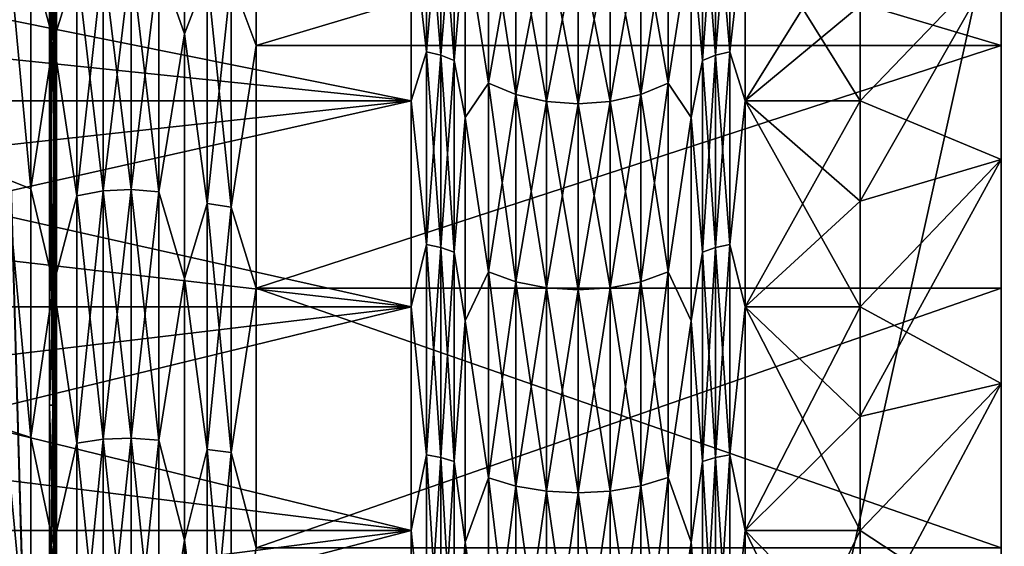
# Model space of a CAD drawing. Header units: metres. Extents: x -205 to 205, y -104 to 104.
# Tile 1006 of 1056: x -40.26 to -33.28, y 7.06 to 10.79. Entities that reach past the tile are written whole.
import ezdxf

# ---------------------------------------------------------------- set-up
doc = ezdxf.new("R2010")
doc.units = ezdxf.units.M
doc.layers.add('solid_01_2-CONSUMER_EHM_BOX_SW0001', color=7, linetype='CONTINUOUS')

msp = doc.modelspace()

# ---------------------------------------------------------------- linework, layer by layer
at = {"layer": 'solid_01_2-CONSUMER_EHM_BOX_SW0001'}
for points in [[(-200.010849, -74.958488), (-200.010773, 75.041512), (-0.010778, 75.04142)], [(-0.010849, -74.95858), (-200.010849, -74.958488), (-0.010778, 75.04142)], [(-42.500065, -37.458561, 108.5), (42.499969, 37.541401, 108.5), (-42.500031, 37.541439, 108.5)], [(-42.500065, -37.458561, 108.5), (42.499935, -37.458599, 108.5), (42.499969, 37.541401, 108.5)], [(-40.598011, 19.039743, 63.099998), (-39.498363, -18.956865, 63.099998), (-40.59803, -18.956865, 63.099998)], [(-40.598011, 19.039743, 63.099998), (39.498245, -18.956903, 63.099998), (-39.498363, -18.956865, 63.099998)], [(-40.598011, 19.039743, 63.099998), (40.597916, -18.956903, 63.099998), (39.498245, -18.956903, 63.099998)], [(-40.598011, 19.039743, 63.099998), (-39.498344, 19.039742, 63.099998), (40.597916, -18.956903, 63.099998)], [(40.597916, -18.956903, 63.099998), (-39.498344, 19.039742, 63.099998), (39.498264, 19.039705, 63.099998)], [(-40.000042, 18.541439, 6), (-40.051361, 11.525582, 10.900205), (-40.038311, 9.861915, 9.654189)], [(-40.000042, 18.541439, 6), (-40.038311, 9.861915, 9.654189), (-40.027378, 8.063331, 8.610086)], [(-40.000042, 18.541439, 6), (-40.027378, 8.063331, 8.610086), (-40.018719, 6.15549, 7.783002)], [(-40.000042, 18.541439, 6), (-40.018719, 6.15549, 7.783002), (-40.012447, 4.164842, 7.184182)], [(-40.000042, 18.541439, 6), (-40.012447, 4.164842, 7.184182), (-40.008652, 2.116983, 6.821424)], [(-40.000042, 18.541439, 6), (-40.008652, 2.116983, 6.821424), (-40.007378, 0.04149, 6.7)], [(-40.000042, 18.541439, 6), (-40.007378, 0.04149, 6.7), (-40.000057, -18.458561, 6)], [(-31.800039, 18.541435, 6), (-40.000042, 18.541439, 6), (-40.000057, -18.458561, 6)], [(-31.800039, 18.541435, 6), (-40.000057, -18.458561, 6), (-31.800058, -18.458565, 6)], [(-40.022545, 10.644336, 38.742435), (-40.022545, 12.226239, 37.41507), (-40.18243, 11.238508, 38.540684)], [(-40.022545, 12.226239, 11.584929), (-40.022545, 10.644336, 10.257564), (-40.051361, 11.525582, 10.900205)], [(-39.857666, 11.180468, 38.467899), (-40.022545, 12.226239, 37.41507), (-40.022545, 10.644336, 38.742435)], [(-39.857666, 11.180468, 10.5321), (-40.022545, 10.644336, 10.257564), (-40.022545, 12.226239, 11.584929)], [(-39.093311, 12.283226, 11.524463), (-39.093311, 10.694083, 10.191013), (-39.275627, 11.213053, 10.491239)], [(-39.093311, 10.694083, 38.808987), (-39.093311, 12.283226, 37.475536), (-39.275627, 11.213053, 38.508762)], [(-38.933014, 11.116206, 10.612679), (-39.093311, 10.694083, 10.191013), (-39.093311, 12.283226, 11.524463)], [(-38.933014, 11.116206, 38.387321), (-39.093311, 12.283226, 37.475536), (-39.093311, 10.694083, 38.808987)], [(-38.584892, 10.611145, 38.697582), (-38.584892, 12.187915, 37.374512), (-38.761566, 11.087015, 38.350716)], [(-38.761566, 11.087015, 10.649284), (-38.584892, 12.187915, 11.625486), (-38.584892, 10.611145, 10.30242)], [(-33.300045, 12.187889, 37.374535), (-38.584892, 12.187915, 37.374512), (-38.584892, 10.611145, 38.697582)], [(-33.300045, 10.61098, 10.302301), (-38.584892, 10.611145, 10.30242), (-38.584892, 12.187915, 11.625486)], [(-33.300045, 12.18791, 11.625484), (-33.300045, 10.61098, 10.302301), (-38.584892, 12.187915, 11.625486)], [(-33.300045, 10.610965, 38.697708), (-33.300045, 12.187889, 37.374535), (-38.584892, 10.611145, 38.697582)], [(-33.300045, 8.216474, 10.34051), (-33.300045, 10.61098, 10.302301), (-33.300045, 12.18791, 11.625484)], [(-33.300045, 9.805019, 11.38532), (-33.300045, 8.216474, 10.34051), (-33.300045, 12.18791, 11.625484)], [(-33.300045, 11.261526, 12.607483), (-33.300045, 9.805019, 11.38532), (-33.300045, 12.18791, 11.625484)], [(-33.300045, 9.805019, 37.614681), (-33.300045, 12.187889, 37.374535), (-33.300045, 10.610965, 38.697708)], [(-33.300045, 9.805019, 37.614681), (-33.300045, 11.261526, 36.392517), (-33.300045, 12.187889, 37.374535)], [(-37.376686, 10.567203, 13.343341), (-37.376686, 11.79124, 14.640744), (-37.484314, 11.531077, 14.321067)], [(-37.484314, 11.531077, 34.678932), (-37.376686, 11.79124, 34.359257), (-37.376686, 10.567203, 35.656658)], [(-37.273808, 11.764619, 14.663082), (-37.376686, 11.79124, 14.640744), (-37.376686, 10.567203, 13.343341)], [(-37.273808, 10.543354, 35.631382), (-37.376686, 10.567203, 35.656658), (-37.376686, 11.79124, 34.359257)], [(-37.273808, 11.764619, 34.336918), (-37.273808, 10.543354, 35.631382), (-37.376686, 11.79124, 34.359257)], [(-37.273808, 10.543354, 13.368618), (-37.273808, 11.764619, 14.663082), (-37.376686, 10.567203, 13.343341)], [(-37.180859, 11.721611, 14.69917), (-37.273808, 11.764619, 14.663082), (-37.273808, 10.543354, 13.368618)], [(-37.180859, 10.504827, 35.590546), (-37.273808, 10.543354, 35.631382), (-37.273808, 11.764619, 34.336918)], [(-37.180859, 11.721611, 34.300831), (-37.180859, 10.504827, 35.590546), (-37.273808, 11.764619, 34.336918)], [(-35.326477, 11.764547, 14.663141), (-35.419399, 11.721509, 14.699255), (-35.419403, 10.504735, 13.409551)], [(-35.326477, 10.54329, 13.368685), (-35.326477, 11.764547, 14.663141), (-35.419403, 10.504735, 13.409551)], [(-35.326477, 11.764547, 34.336857), (-35.326477, 10.54329, 35.631317), (-35.419399, 11.721509, 34.300743)], [(-35.223614, 11.791203, 14.640775), (-35.326477, 11.764547, 14.663141), (-35.326477, 10.54329, 13.368685)], [(-35.223614, 10.567169, 13.343374), (-35.223614, 11.791203, 14.640775), (-35.326477, 10.54329, 13.368685)], [(-35.223614, 11.791203, 34.359226), (-35.223614, 10.567169, 35.656624), (-35.326477, 11.764547, 34.336857)], [(-35.223614, 10.567169, 35.656624), (-35.326477, 10.54329, 35.631317), (-35.326477, 11.764547, 34.336857)], [(-35.223614, 11.791203, 34.359226), (-35.115772, 11.531075, 34.678932), (-35.223614, 10.567169, 35.656624)], [(-35.223614, 10.567169, 13.343374), (-35.115772, 11.531075, 14.321067), (-35.223614, 11.791203, 14.640775)], [(-37.180859, 10.504827, 13.409455), (-37.180859, 11.721611, 14.69917), (-37.273808, 10.543354, 13.368618)], [(-37.180859, 11.721611, 34.300831), (-37.102291, 11.398276, 34.561283), (-37.180859, 10.504827, 35.590546)], [(-37.180859, 10.504827, 13.409455), (-37.102291, 11.398276, 14.438718), (-37.180859, 11.721611, 14.69917)], [(-35.419403, 10.504735, 13.409551), (-35.419399, 11.721509, 14.699255), (-35.497795, 11.398275, 14.438718)], [(-35.497795, 11.398275, 34.561283), (-35.419399, 11.721509, 34.300743), (-35.419403, 10.504735, 35.59045)], [(-35.326477, 10.54329, 35.631317), (-35.419403, 10.504735, 35.59045), (-35.419399, 11.721509, 34.300743)], [(-44.000046, 10.220381, 13.010366), (-37.484318, 10.220369, 13.01036), (-37.484314, 11.531077, 14.321067)], [(-44.000046, 10.220381, 13.010366), (-37.484314, 11.531077, 14.321067), (-44.000042, 10.895536, 13.645919)], [(-44.000042, 11.531087, 34.678925), (-37.484314, 11.531077, 34.678932), (-37.484318, 10.220369, 35.989639)], [(-44.000042, 10.895536, 35.35408), (-44.000042, 11.531087, 34.678925), (-37.484318, 10.220369, 35.989639)], [(-40.051361, 9.861365, 9.653821), (-40.038311, 9.861915, 9.654189), (-40.051361, 11.525582, 10.900205)], [(-40.022545, 10.644336, 10.257564), (-40.051361, 9.861365, 9.653821), (-40.051361, 11.525582, 10.900205)], [(-37.376686, 10.567203, 13.343341), (-37.484314, 11.531077, 14.321067), (-37.484318, 10.220369, 13.01036)], [(-37.484318, 10.220369, 35.989639), (-37.484314, 11.531077, 34.678932), (-37.376686, 10.567203, 35.656658)], [(-37.102291, 11.398276, 34.561283), (-36.937302, 11.543972, 34.151772), (-36.937302, 10.345694, 35.421875)], [(-36.937302, 10.345694, 13.578126), (-36.937302, 11.543972, 14.848227), (-37.102291, 11.398276, 14.438718)], [(-36.742111, 10.264786, 35.336117), (-36.937302, 10.345694, 35.421875), (-36.937302, 11.543972, 34.151772)], [(-36.742107, 11.453655, 34.075989), (-36.742111, 10.264786, 35.336117), (-36.937302, 11.543972, 34.151772)], [(-36.742107, 11.453655, 14.924011), (-36.937302, 11.543972, 14.848227), (-36.937302, 10.345694, 13.578126)], [(-35.661697, 11.544609, 34.152309), (-35.661697, 10.346264, 35.422478), (-35.856735, 11.454097, 34.076359)], [(-35.661697, 11.544609, 14.847692), (-35.856735, 11.454097, 14.92364), (-35.856735, 10.265182, 13.663464)], [(-35.661697, 10.346264, 13.57752), (-35.661697, 11.544609, 14.847692), (-35.856735, 10.265182, 13.663464)], [(-35.661697, 10.346264, 13.57752), (-35.497795, 11.398275, 14.438718), (-35.661697, 11.544609, 14.847692)], [(-35.661697, 11.544609, 34.152309), (-35.497795, 11.398275, 34.561283), (-35.661697, 10.346264, 35.422478)], [(-35.223614, 10.567169, 35.656624), (-35.115772, 11.531075, 34.678932), (-35.115772, 10.220368, 35.989639)], [(-35.223614, 10.567169, 13.343374), (-35.115772, 10.220368, 13.01036), (-35.115772, 11.531075, 14.321067)], [(-34.300045, 11.531083, 14.321075), (-35.115772, 11.531075, 14.321067), (-35.115772, 10.220368, 13.01036)], [(-34.300045, 10.895532, 13.645919), (-34.300045, 11.531083, 14.321075), (-35.115772, 10.220368, 13.01036)], [(-35.115772, 11.531075, 34.678932), (-34.300045, 10.895532, 35.35408), (-34.300045, 10.220376, 35.989632)], [(-35.115772, 10.220368, 35.989639), (-35.115772, 11.531075, 34.678932), (-34.300045, 10.220376, 35.989632)], [(-37.180859, 10.504827, 35.590546), (-37.102291, 11.398276, 34.561283), (-37.102291, 10.102719, 35.856838)], [(-37.180859, 10.504827, 13.409455), (-37.102291, 10.102719, 13.14316), (-37.102291, 11.398276, 14.438718)], [(-37.102291, 10.102719, 35.856838), (-37.102291, 11.398276, 34.561283), (-36.937302, 10.345694, 35.421875)], [(-36.937302, 10.345694, 13.578126), (-37.102291, 11.398276, 14.438718), (-37.102291, 10.102719, 13.14316)], [(-36.742111, 10.264786, 13.663883), (-36.742107, 11.453655, 14.924011), (-36.937302, 10.345694, 13.578126)], [(-36.526066, 10.214705, 35.283035), (-36.742111, 10.264786, 35.336117), (-36.742107, 11.453655, 34.075989)], [(-36.526066, 11.397751, 14.970922), (-36.742107, 11.453655, 14.924011), (-36.742111, 10.264786, 13.663883)], [(-36.526066, 10.214705, 13.716966), (-36.526066, 11.397751, 14.970922), (-36.742111, 10.264786, 13.663883)], [(-36.526066, 11.397751, 34.029079), (-36.526066, 10.214705, 35.283035), (-36.742107, 11.453655, 34.075989)], [(-36.299358, 10.197813, 35.265129), (-36.526066, 10.214705, 35.283035), (-36.526066, 11.397751, 34.029079)], [(-36.299358, 11.378895, 34.013256), (-36.299358, 10.197813, 35.265129), (-36.526066, 11.397751, 34.029079)], [(-36.299358, 11.378895, 14.986743), (-36.526066, 11.397751, 14.970922), (-36.526066, 10.214705, 13.716966)], [(-36.072685, 11.397977, 34.02927), (-36.072685, 10.214908, 35.283249), (-36.299358, 11.378895, 34.013256)], [(-36.072685, 11.397977, 14.970731), (-36.299358, 11.378895, 14.986743), (-36.299358, 10.197813, 13.73487)], [(-36.072685, 10.214908, 13.716751), (-36.072685, 11.397977, 14.970731), (-36.299358, 10.197813, 13.73487)], [(-35.856735, 11.454097, 34.076359), (-35.856735, 10.265182, 35.336536), (-36.072685, 11.397977, 34.02927)], [(-35.856735, 11.454097, 14.92364), (-36.072685, 11.397977, 14.970731), (-36.072685, 10.214908, 13.716751)], [(-35.856735, 10.265182, 13.663464), (-35.856735, 11.454097, 14.92364), (-36.072685, 10.214908, 13.716751)], [(-35.856735, 10.265182, 35.336536), (-36.072685, 10.214908, 35.283249), (-36.072685, 11.397977, 34.02927)], [(-35.661697, 10.346264, 35.422478), (-35.856735, 10.265182, 35.336536), (-35.856735, 11.454097, 34.076359)], [(-35.661697, 10.346264, 13.57752), (-35.497795, 10.102718, 13.14316), (-35.497795, 11.398275, 14.438718)], [(-35.661697, 10.346264, 35.422478), (-35.497795, 11.398275, 34.561283), (-35.497795, 10.102718, 35.856838)], [(-35.419403, 10.504735, 13.409551), (-35.497795, 11.398275, 14.438718), (-35.497795, 10.102718, 13.14316)], [(-35.497795, 10.102718, 35.856838), (-35.497795, 11.398275, 34.561283), (-35.419403, 10.504735, 35.59045)], [(-36.299358, 10.197813, 13.73487), (-36.299358, 11.378895, 14.986743), (-36.526066, 10.214705, 13.716966)], [(-36.072685, 10.214908, 35.283249), (-36.299358, 10.197813, 35.265129), (-36.299358, 11.378895, 34.013256)], [(-40.341984, 11.314738, 38.651791), (-40.35434, 9.665046, 39.831482), (-40.18243, 9.596046, 39.70607)], [(-40.341984, 11.314738, 38.651791), (-40.18243, 9.596046, 39.70607), (-40.18243, 11.238508, 38.540684)], [(-34.300045, 9.508078, 12.416739), (-33.300045, 9.805019, 11.38532), (-33.300045, 11.261526, 12.607483)], [(-34.300045, 10.220376, 13.010366), (-33.300045, 11.261526, 12.607483), (-34.300045, 10.895532, 13.645919)], [(-34.300045, 9.508078, 12.416739), (-33.300045, 11.261526, 12.607483), (-34.300045, 10.220376, 13.010366)], [(-34.300045, 10.220376, 35.989632), (-33.300045, 11.261526, 36.392517), (-33.300045, 9.805019, 37.614681)], [(-34.300045, 10.220376, 35.989632), (-34.300045, 10.895532, 35.35408), (-33.300045, 11.261526, 36.392517)], [(-40.022545, 10.644336, 38.742435), (-40.18243, 11.238508, 38.540684), (-40.18243, 9.596046, 39.70607)], [(-39.857666, 9.546518, 39.627251), (-39.857666, 11.180468, 38.467899), (-40.022545, 10.644336, 38.742435)], [(-39.857666, 11.180468, 10.5321), (-39.857666, 9.546518, 9.372751), (-40.022545, 10.644336, 10.257564)], [(-39.670082, 11.221683, 10.480416), (-39.670082, 9.581689, 9.316778), (-39.857666, 11.180468, 10.5321)], [(-39.670082, 11.221683, 38.519585), (-39.857666, 11.180468, 38.467899), (-39.857666, 9.546518, 39.627251)], [(-39.670082, 9.581689, 39.68322), (-39.670082, 11.221683, 38.519585), (-39.857666, 9.546518, 39.627251)], [(-39.670082, 9.581689, 9.316778), (-39.857666, 9.546518, 9.372751), (-39.857666, 11.180468, 10.5321)], [(-39.471989, 11.232773, 10.46651), (-39.471989, 9.591152, 9.301718), (-39.670082, 11.221683, 10.480416)], [(-39.471989, 11.232773, 38.533489), (-39.670082, 11.221683, 38.519585), (-39.670082, 9.581689, 39.68322)], [(-39.471989, 9.591152, 39.698284), (-39.471989, 11.232773, 38.533489), (-39.670082, 9.581689, 39.68322)], [(-39.471989, 9.591152, 9.301718), (-39.670082, 9.581689, 9.316778), (-39.670082, 11.221683, 10.480416)], [(-39.275627, 9.574324, 9.328499), (-39.471989, 9.591152, 9.301718), (-39.471989, 11.232773, 10.46651)], [(-39.275627, 11.213053, 10.491239), (-39.275627, 9.574324, 9.328499), (-39.471989, 11.232773, 10.46651)], [(-39.275627, 11.213053, 38.508762), (-39.471989, 11.232773, 38.533489), (-39.471989, 9.591152, 39.698284)], [(-39.275627, 9.574324, 39.671501), (-39.275627, 11.213053, 38.508762), (-39.471989, 9.591152, 39.698284)], [(-39.093311, 10.694083, 10.191013), (-39.275627, 9.574324, 9.328499), (-39.275627, 11.213053, 10.491239)], [(-39.093311, 10.694083, 38.808987), (-39.275627, 11.213053, 38.508762), (-39.275627, 9.574324, 39.671501)], [(-38.933014, 9.491684, 9.460019), (-39.093311, 10.694083, 10.191013), (-38.933014, 11.116206, 10.612679)], [(-38.933014, 11.116206, 38.387321), (-39.093311, 10.694083, 38.808987), (-38.933014, 9.491684, 39.539982)], [(-38.933014, 11.116206, 38.387321), (-38.933014, 9.491684, 39.539982), (-38.761566, 11.087015, 38.350716)], [(-38.933014, 11.116206, 10.612679), (-38.761566, 11.087015, 10.649284), (-38.761566, 9.466774, 9.499662)], [(-38.933014, 9.491684, 9.460019), (-38.933014, 11.116206, 10.612679), (-38.761566, 9.466774, 9.499662)], [(-38.933014, 9.491684, 39.539982), (-38.761566, 9.466774, 39.500336), (-38.761566, 11.087015, 38.350716)], [(-38.584892, 10.611145, 38.697582), (-38.761566, 11.087015, 38.350716), (-38.761566, 9.466774, 39.500336)], [(-38.761566, 9.466774, 9.499662), (-38.761566, 11.087015, 10.649284), (-38.584892, 10.611145, 10.30242)], [(-44.000046, 10.220381, 35.989632), (-44.000042, 10.895536, 35.35408), (-37.484318, 10.220369, 35.989639)], [(-34.300045, 10.220376, 13.010366), (-34.300045, 10.895532, 13.645919), (-35.115772, 10.220368, 13.01036)], [(-39.093311, 10.694083, 10.191013), (-39.093311, 8.960882, 9.051069), (-39.275627, 9.574324, 9.328499)], [(-39.093311, 8.960882, 39.948933), (-39.093311, 10.694083, 38.808987), (-39.275627, 9.574324, 39.671501)], [(-38.933014, 9.491684, 9.460019), (-39.093311, 8.960882, 9.051069), (-39.093311, 10.694083, 10.191013)], [(-38.933014, 9.491684, 39.539982), (-39.093311, 10.694083, 38.808987), (-39.093311, 8.960882, 39.948933)], [(-40.022545, 8.919217, 39.877045), (-40.022545, 10.644336, 38.742435), (-40.18243, 9.596046, 39.70607)], [(-40.022545, 10.644336, 10.257564), (-40.022545, 8.919217, 9.122956), (-40.051361, 9.861365, 9.653821)], [(-39.857666, 9.546518, 39.627251), (-40.022545, 10.644336, 38.742435), (-40.022545, 8.919217, 39.877045)], [(-39.857666, 9.546518, 9.372751), (-40.022545, 8.919217, 9.122956), (-40.022545, 10.644336, 10.257564)], [(-38.584896, 8.891438, 39.828651), (-38.584892, 10.611145, 38.697582), (-38.761566, 9.466774, 39.500336)], [(-38.761566, 9.466774, 9.499662), (-38.584892, 10.611145, 10.30242), (-38.584896, 8.891438, 9.17135)], [(-33.300045, 10.610965, 38.697708), (-38.584892, 10.611145, 38.697582), (-38.584896, 8.891438, 39.828651)], [(-33.300045, 10.61098, 10.302301), (-38.584896, 8.891438, 9.17135), (-38.584892, 10.611145, 10.30242)], [(-33.300045, 10.61098, 10.302301), (-33.300045, 8.891317, 9.171283), (-38.584896, 8.891438, 9.17135)], [(-33.300045, 8.891307, 39.828724), (-33.300045, 10.610965, 38.697708), (-38.584896, 8.891438, 39.828651)], [(-37.376686, 9.200822, 12.196811), (-37.376686, 10.567203, 13.343341), (-37.484318, 10.220369, 13.01036)], [(-37.484318, 10.220369, 35.989639), (-37.376686, 10.567203, 35.656658), (-37.376686, 9.200822, 36.803188)], [(-37.273808, 10.543354, 13.368618), (-37.376686, 10.567203, 13.343341), (-37.376686, 9.200822, 12.196811)], [(-37.273808, 9.18007, 36.775314), (-37.376686, 9.200822, 36.803188), (-37.376686, 10.567203, 35.656658)], [(-37.273808, 10.543354, 35.631382), (-37.273808, 9.18007, 36.775314), (-37.376686, 10.567203, 35.656658)], [(-35.223614, 10.567169, 13.343374), (-35.326477, 10.54329, 13.368685), (-35.326477, 9.180014, 12.224759)], [(-35.223614, 9.200793, 12.196849), (-35.223614, 10.567169, 13.343374), (-35.326477, 9.180014, 12.224759)], [(-35.223614, 10.567169, 35.656624), (-35.223614, 9.200793, 36.80315), (-35.326477, 10.54329, 35.631317)], [(-35.223614, 10.567169, 35.656624), (-35.115772, 10.220368, 35.989639), (-35.223614, 9.200793, 36.80315)], [(-35.223614, 9.200793, 12.196849), (-35.115772, 10.220368, 13.01036), (-35.223614, 10.567169, 13.343374)], [(-33.300045, 6.517373, 9.487185), (-33.300045, 8.891317, 9.171283), (-33.300045, 10.61098, 10.302301)], [(-33.300045, 8.216474, 10.34051), (-33.300045, 6.517373, 9.487185), (-33.300045, 10.61098, 10.302301)], [(-33.300045, 6.517373, 39.512814), (-33.300045, 10.610965, 38.697708), (-33.300045, 8.891307, 39.828724)], [(-33.300045, 8.216474, 38.659489), (-33.300045, 9.805019, 37.614681), (-33.300045, 10.610965, 38.697708)], [(-33.300045, 6.517373, 39.512814), (-33.300045, 8.216474, 38.659489), (-33.300045, 10.610965, 38.697708)], [(-37.273808, 9.18007, 12.224686), (-37.273808, 10.543354, 13.368618), (-37.376686, 9.200822, 12.196811)], [(-37.180859, 10.504827, 13.409455), (-37.273808, 10.543354, 13.368618), (-37.273808, 9.18007, 12.224686)], [(-37.180859, 9.146544, 36.730282), (-37.273808, 9.18007, 36.775314), (-37.273808, 10.543354, 35.631382)], [(-37.180859, 10.504827, 35.590546), (-37.180859, 9.146544, 36.730282), (-37.273808, 10.543354, 35.631382)], [(-37.180859, 9.146544, 12.26972), (-37.180859, 10.504827, 13.409455), (-37.273808, 9.18007, 12.224686)], [(-37.180859, 10.504827, 35.590546), (-37.102291, 10.102719, 35.856838), (-37.180859, 9.146544, 36.730282)], [(-37.180859, 9.146544, 12.26972), (-37.102291, 10.102719, 13.14316), (-37.180859, 10.504827, 13.409455)], [(-35.419403, 9.146463, 12.269826), (-35.419403, 10.504735, 13.409551), (-35.497795, 10.102718, 13.14316)], [(-35.497795, 10.102718, 35.856838), (-35.419403, 10.504735, 35.59045), (-35.419403, 9.146463, 36.730175)], [(-35.326477, 10.54329, 13.368685), (-35.419403, 10.504735, 13.409551), (-35.419403, 9.146463, 12.269826)], [(-35.326477, 9.180014, 12.224759), (-35.326477, 10.54329, 13.368685), (-35.419403, 9.146463, 12.269826)], [(-35.326477, 10.54329, 35.631317), (-35.326477, 9.180014, 36.775242), (-35.419403, 10.504735, 35.59045)], [(-35.326477, 9.180014, 36.775242), (-35.419403, 9.146463, 36.730175), (-35.419403, 10.504735, 35.59045)], [(-35.223614, 9.200793, 36.80315), (-35.326477, 9.180014, 36.775242), (-35.326477, 10.54329, 35.631317)], [(-37.102291, 10.102719, 35.856838), (-36.937302, 10.345694, 35.421875), (-36.937305, 9.008068, 36.544277)], [(-36.937305, 9.008068, 12.455724), (-36.937302, 10.345694, 13.578126), (-37.102291, 10.102719, 13.14316)], [(-36.742111, 8.937662, 36.449707), (-36.937305, 9.008068, 36.544277), (-36.937302, 10.345694, 35.421875)], [(-36.742111, 10.264786, 13.663883), (-36.937302, 10.345694, 13.578126), (-36.937305, 9.008068, 12.455724)], [(-36.742111, 10.264786, 35.336117), (-36.742111, 8.937662, 36.449707), (-36.937302, 10.345694, 35.421875)], [(-35.661697, 10.346264, 13.57752), (-35.856735, 10.265182, 13.663464), (-35.856739, 8.938007, 12.549831)], [(-35.661697, 9.008564, 12.455057), (-35.661697, 10.346264, 13.57752), (-35.856739, 8.938007, 12.549831)], [(-35.661697, 10.346264, 35.422478), (-35.661697, 9.008564, 36.544945), (-35.856735, 10.265182, 35.336536)], [(-35.661697, 9.008564, 12.455057), (-35.497795, 10.102718, 13.14316), (-35.661697, 10.346264, 13.57752)], [(-35.661697, 10.346264, 35.422478), (-35.497795, 10.102718, 35.856838), (-35.661697, 9.008564, 36.544945)], [(-44.000046, 9.508082, 12.416739), (-37.484318, 10.220369, 13.01036), (-44.000046, 10.220381, 13.010366)], [(-44.000046, 10.220381, 35.989632), (-37.484318, 10.220369, 35.989639), (-37.484318, 8.76123, 37.132801)], [(-44.000046, 9.508082, 36.58326), (-44.000046, 10.220381, 35.989632), (-37.484318, 8.76123, 37.132801)], [(-44.000046, 8.761242, 11.867203), (-37.484318, 8.76123, 11.867198), (-37.484318, 10.220369, 13.01036)], [(-44.000046, 8.761242, 11.867203), (-37.484318, 10.220369, 13.01036), (-44.000046, 9.508082, 12.416739)], [(-37.376686, 9.200822, 12.196811), (-37.484318, 10.220369, 13.01036), (-37.484318, 8.76123, 11.867198)], [(-37.484318, 8.76123, 37.132801), (-37.484318, 10.220369, 35.989639), (-37.376686, 9.200822, 36.803188)], [(-36.742111, 8.937662, 12.550295), (-36.742111, 10.264786, 13.663883), (-36.937305, 9.008068, 12.455724)], [(-36.526066, 8.894083, 36.391167), (-36.742111, 8.937662, 36.449707), (-36.742111, 10.264786, 35.336117)], [(-36.526066, 10.214705, 35.283035), (-36.526066, 8.894083, 36.391167), (-36.742111, 10.264786, 35.336117)], [(-36.526066, 10.214705, 13.716966), (-36.742111, 10.264786, 13.663883), (-36.742111, 8.937662, 12.550295)], [(-36.526066, 8.894083, 12.608832), (-36.526066, 10.214705, 13.716966), (-36.742111, 8.937662, 12.550295)], [(-36.299358, 8.879384, 36.371422), (-36.526066, 8.894083, 36.391167), (-36.526066, 10.214705, 35.283035)], [(-36.299358, 10.197813, 35.265129), (-36.299358, 8.879384, 36.371422), (-36.526066, 10.214705, 35.283035)], [(-36.299358, 10.197813, 13.73487), (-36.526066, 10.214705, 13.716966), (-36.526066, 8.894083, 12.608832)], [(-36.299358, 8.879384, 12.628576), (-36.299358, 10.197813, 13.73487), (-36.526066, 8.894083, 12.608832)], [(-36.072685, 10.214908, 35.283249), (-36.072685, 8.894259, 36.391403), (-36.299358, 10.197813, 35.265129)], [(-36.072685, 10.214908, 13.716751), (-36.299358, 10.197813, 13.73487), (-36.299358, 8.879384, 12.628576)], [(-36.072685, 8.894259, 12.608596), (-36.072685, 10.214908, 13.716751), (-36.299358, 8.879384, 12.628576)], [(-36.072685, 8.894259, 36.391403), (-36.299358, 8.879384, 36.371422), (-36.299358, 10.197813, 35.265129)], [(-35.856735, 10.265182, 35.336536), (-35.856739, 8.938007, 36.450169), (-36.072685, 10.214908, 35.283249)], [(-35.856735, 10.265182, 13.663464), (-36.072685, 10.214908, 13.716751), (-36.072685, 8.894259, 12.608596)], [(-35.856739, 8.938007, 12.549831), (-35.856735, 10.265182, 13.663464), (-36.072685, 8.894259, 12.608596)], [(-35.856739, 8.938007, 36.450169), (-36.072685, 8.894259, 36.391403), (-36.072685, 10.214908, 35.283249)], [(-35.661697, 9.008564, 36.544945), (-35.856739, 8.938007, 36.450169), (-35.856735, 10.265182, 35.336536)], [(-35.223614, 9.200793, 36.80315), (-35.115772, 10.220368, 35.989639), (-35.115772, 8.76123, 37.132801)], [(-35.223614, 9.200793, 12.196849), (-35.115772, 8.76123, 11.867198), (-35.115772, 10.220368, 13.01036)], [(-35.115772, 10.220368, 35.989639), (-34.300045, 10.220376, 35.989632), (-34.300045, 9.508078, 36.58326)], [(-34.300045, 10.220376, 13.010366), (-35.115772, 10.220368, 13.01036), (-35.115772, 8.76123, 11.867198)], [(-34.300045, 9.508078, 12.416739), (-34.300045, 10.220376, 13.010366), (-35.115772, 8.76123, 11.867198)], [(-35.115772, 10.220368, 35.989639), (-34.300045, 9.508078, 36.58326), (-34.300045, 8.761237, 37.132797)], [(-35.115772, 8.76123, 37.132801), (-35.115772, 10.220368, 35.989639), (-34.300045, 8.761237, 37.132797)], [(-34.300045, 9.508078, 36.58326), (-34.300045, 10.220376, 35.989632), (-33.300045, 9.805019, 37.614681)], [(-37.180859, 9.146544, 36.730282), (-37.102291, 10.102719, 35.856838), (-37.102295, 8.660445, 36.98679)], [(-37.180859, 9.146544, 12.26972), (-37.102295, 8.660445, 12.013211), (-37.102291, 10.102719, 13.14316)], [(-37.102295, 8.660445, 36.98679), (-37.102291, 10.102719, 35.856838), (-36.937305, 9.008068, 36.544277)], [(-36.937305, 9.008068, 12.455724), (-37.102291, 10.102719, 13.14316), (-37.102295, 8.660445, 12.013211)], [(-35.661697, 9.008564, 12.455057), (-35.497795, 8.660444, 12.013211), (-35.497795, 10.102718, 13.14316)], [(-35.661697, 9.008564, 36.544945), (-35.497795, 10.102718, 35.856838), (-35.497795, 8.660444, 36.98679)], [(-35.419403, 9.146463, 12.269826), (-35.497795, 10.102718, 13.14316), (-35.497795, 8.660444, 12.013211)], [(-35.497795, 8.660444, 36.98679), (-35.497795, 10.102718, 35.856838), (-35.419403, 9.146463, 36.730175)], [(-40.051361, 9.861365, 9.653821), (-40.027378, 8.063331, 8.610086), (-40.038311, 9.861915, 9.654189)], [(-40.051361, 9.861365, 9.653821), (-40.051361, 8.063162, 8.610004), (-40.027378, 8.063331, 8.610086)], [(-40.022545, 8.919217, 9.122956), (-40.051361, 8.063162, 8.610004), (-40.051361, 9.861365, 9.653821)], [(-34.300045, 7.982578, 11.363762), (-33.300045, 8.216474, 10.34051), (-33.300045, 9.805019, 11.38532)], [(-34.300045, 8.761237, 11.867203), (-33.300045, 9.805019, 11.38532), (-34.300045, 9.508078, 12.416739)], [(-34.300045, 7.982578, 11.363762), (-33.300045, 9.805019, 11.38532), (-34.300045, 8.761237, 11.867203)], [(-34.300045, 8.761237, 37.132797), (-33.300045, 9.805019, 37.614681), (-33.300045, 8.216474, 38.659489)], [(-34.300045, 8.761237, 37.132797), (-34.300045, 9.508078, 36.58326), (-33.300045, 9.805019, 37.614681)], [(-40.35434, 9.665046, 39.831482), (-40.364674, 7.892413, 40.818127), (-40.18243, 7.833429, 40.680237)], [(-40.35434, 9.665046, 39.831482), (-40.18243, 7.833429, 40.680237), (-40.18243, 9.596046, 39.70607)], [(-40.022545, 8.919217, 39.877045), (-40.18243, 9.596046, 39.70607), (-40.18243, 7.833429, 40.680237)], [(-39.670082, 9.581689, 39.68322), (-39.857666, 9.546518, 39.627251), (-39.85767, 7.793038, 40.596363)], [(-39.670082, 7.82172, 40.655922), (-39.670082, 9.581689, 39.68322), (-39.85767, 7.793038, 40.596363)], [(-39.670082, 9.581689, 9.316778), (-39.670082, 7.82172, 8.344078), (-39.857666, 9.546518, 9.372751)], [(-39.471989, 9.591152, 9.301718), (-39.471989, 7.829438, 8.328053), (-39.670082, 9.581689, 9.316778)], [(-39.471989, 9.591152, 39.698284), (-39.670082, 9.581689, 39.68322), (-39.670082, 7.82172, 40.655922)], [(-39.471989, 7.829438, 40.671947), (-39.471989, 9.591152, 39.698284), (-39.670082, 7.82172, 40.655922)], [(-39.471989, 7.829438, 8.328053), (-39.670082, 7.82172, 8.344078), (-39.670082, 9.581689, 9.316778)], [(-39.275631, 7.815714, 8.356549), (-39.471989, 7.829438, 8.328053), (-39.471989, 9.591152, 9.301718)], [(-39.275627, 9.574324, 9.328499), (-39.275631, 7.815714, 8.356549), (-39.471989, 9.591152, 9.301718)], [(-39.275627, 9.574324, 39.671501), (-39.471989, 9.591152, 39.698284), (-39.471989, 7.829438, 40.671947)], [(-39.275631, 7.815714, 40.643452), (-39.275627, 9.574324, 39.671501), (-39.471989, 7.829438, 40.671947)], [(-39.093311, 8.960882, 9.051069), (-39.275631, 7.815714, 8.356549), (-39.275627, 9.574324, 9.328499)], [(-39.093311, 8.960882, 39.948933), (-39.275627, 9.574324, 39.671501), (-39.275631, 7.815714, 40.643452)], [(-44.000046, 8.761242, 37.132797), (-44.000046, 9.508082, 36.58326), (-37.484318, 8.76123, 37.132801)], [(-39.85767, 7.793038, 40.596363), (-39.857666, 9.546518, 39.627251), (-40.022545, 8.919217, 39.877045)], [(-39.857666, 9.546518, 9.372751), (-39.85767, 7.793038, 8.403637), (-40.022545, 8.919217, 9.122956)], [(-39.670082, 7.82172, 8.344078), (-39.85767, 7.793038, 8.403637), (-39.857666, 9.546518, 9.372751)], [(-34.300045, 8.761237, 11.867203), (-34.300045, 9.508078, 12.416739), (-35.115772, 8.76123, 11.867198)], [(-38.933014, 7.748319, 8.496496), (-39.093311, 8.960882, 9.051069), (-38.933014, 9.491684, 9.460019)], [(-38.933014, 9.491684, 39.539982), (-39.093311, 8.960882, 39.948933), (-38.933014, 7.748319, 40.503506)], [(-38.933014, 9.491684, 39.539982), (-38.933014, 7.748319, 40.503506), (-38.761566, 9.466774, 39.500336)], [(-38.933014, 9.491684, 9.460019), (-38.761566, 9.466774, 9.499662), (-38.761566, 7.728005, 8.538678)], [(-38.933014, 7.748319, 8.496496), (-38.933014, 9.491684, 9.460019), (-38.761566, 7.728005, 8.538678)], [(-38.933014, 7.748319, 40.503506), (-38.761566, 7.728005, 40.461323), (-38.761566, 9.466774, 39.500336)], [(-38.584896, 8.891438, 39.828651), (-38.761566, 9.466774, 39.500336), (-38.761566, 7.728005, 40.461323)], [(-38.761566, 7.728005, 8.538678), (-38.761566, 9.466774, 9.499662), (-38.584896, 8.891438, 9.17135)], [(-37.37669, 7.710576, 11.216661), (-37.376686, 9.200822, 12.196811), (-37.484318, 8.76123, 11.867198)], [(-37.484318, 8.76123, 37.132801), (-37.376686, 9.200822, 36.803188), (-37.37669, 7.710576, 37.78334)], [(-37.273808, 9.18007, 12.224686), (-37.376686, 9.200822, 12.196811), (-37.37669, 7.710576, 11.216661)], [(-37.273811, 7.693201, 37.753242), (-37.37669, 7.710576, 37.78334), (-37.376686, 9.200822, 36.803188)], [(-37.273811, 7.693201, 11.246757), (-37.273808, 9.18007, 12.224686), (-37.37669, 7.710576, 11.216661)], [(-37.273808, 9.18007, 36.775314), (-37.273811, 7.693201, 37.753242), (-37.376686, 9.200822, 36.803188)], [(-37.180859, 9.146544, 12.26972), (-37.273808, 9.18007, 12.224686), (-37.273811, 7.693201, 11.246757)], [(-37.180859, 7.665129, 37.70462), (-37.273811, 7.693201, 37.753242), (-37.273808, 9.18007, 36.775314)], [(-37.180859, 9.146544, 36.730282), (-37.180859, 7.665129, 37.70462), (-37.273808, 9.18007, 36.775314)], [(-35.326477, 9.180014, 12.224759), (-35.419403, 9.146463, 12.269826), (-35.419403, 7.665062, 11.295492)], [(-35.326477, 7.693154, 11.246837), (-35.326477, 9.180014, 12.224759), (-35.419403, 7.665062, 11.295492)], [(-35.326477, 9.180014, 36.775242), (-35.326477, 7.693154, 37.753162), (-35.419403, 9.146463, 36.730175)], [(-35.223614, 9.200793, 12.196849), (-35.326477, 9.180014, 12.224759), (-35.326477, 7.693154, 11.246837)], [(-35.223614, 7.710552, 11.216702), (-35.223614, 9.200793, 12.196849), (-35.326477, 7.693154, 11.246837)], [(-35.223614, 9.200793, 36.80315), (-35.223614, 7.710552, 37.783298), (-35.326477, 9.180014, 36.775242)], [(-35.223614, 7.710552, 37.783298), (-35.326477, 7.693154, 37.753162), (-35.326477, 9.180014, 36.775242)], [(-35.223614, 9.200793, 36.80315), (-35.115772, 8.76123, 37.132801), (-35.223614, 7.710552, 37.783298)], [(-35.223614, 7.710552, 11.216702), (-35.115772, 8.76123, 11.867198), (-35.223614, 9.200793, 12.196849)], [(-37.180859, 7.665129, 11.295379), (-37.180859, 9.146544, 12.26972), (-37.273811, 7.693201, 11.246757)], [(-37.180859, 9.146544, 36.730282), (-37.102295, 8.660445, 36.98679), (-37.180859, 7.665129, 37.70462)], [(-37.180859, 7.665129, 11.295379), (-37.102295, 8.660445, 12.013211), (-37.180859, 9.146544, 12.26972)], [(-35.419403, 7.665062, 11.295492), (-35.419403, 9.146463, 12.269826), (-35.497795, 8.660444, 12.013211)], [(-35.497795, 8.660444, 36.98679), (-35.419403, 9.146463, 36.730175), (-35.419403, 7.665062, 37.704506)], [(-35.326477, 7.693154, 37.753162), (-35.419403, 7.665062, 37.704506), (-35.419403, 9.146463, 36.730175)], [(-39.093311, 8.960882, 9.051069), (-39.093311, 7.107061, 8.120045), (-39.275631, 7.815714, 8.356549)], [(-39.093311, 7.107061, 40.879955), (-39.093311, 8.960882, 39.948933), (-39.275631, 7.815714, 40.643452)], [(-38.933014, 7.748319, 8.496496), (-39.093311, 7.107061, 8.120045), (-39.093311, 8.960882, 9.051069)], [(-38.933014, 7.748319, 40.503506), (-39.093311, 8.960882, 39.948933), (-39.093311, 7.107061, 40.879955)], [(-37.102295, 8.660445, 36.98679), (-36.937305, 9.008068, 36.544277), (-36.937305, 7.549184, 37.503799)], [(-36.937305, 7.549184, 11.496201), (-36.937305, 9.008068, 12.455724), (-37.102295, 8.660445, 12.013211)], [(-36.742111, 7.490233, 37.401695), (-36.937305, 7.549184, 37.503799), (-36.937305, 9.008068, 36.544277)], [(-36.742111, 8.937662, 36.449707), (-36.742111, 7.490233, 37.401695), (-36.937305, 9.008068, 36.544277)], [(-36.742111, 8.937662, 12.550295), (-36.937305, 9.008068, 12.455724), (-36.937305, 7.549184, 11.496201)], [(-35.661697, 9.008564, 36.544945), (-35.661697, 7.549599, 37.50452), (-35.856739, 8.938007, 36.450169)], [(-35.661697, 9.008564, 12.455057), (-35.856739, 8.938007, 12.549831), (-35.856739, 7.490522, 11.597806)], [(-35.661697, 7.549599, 11.495481), (-35.661697, 9.008564, 12.455057), (-35.856739, 7.490522, 11.597806)], [(-35.661697, 7.549599, 11.495481), (-35.497795, 8.660444, 12.013211), (-35.661697, 9.008564, 12.455057)], [(-35.661697, 9.008564, 36.544945), (-35.497795, 8.660444, 36.98679), (-35.661697, 7.549599, 37.50452)], [(-40.022545, 7.074157, 40.803658), (-40.022545, 8.919217, 39.877045), (-40.18243, 7.833429, 40.680237)], [(-40.022545, 8.919217, 9.122956), (-40.022545, 7.074157, 8.196341), (-40.051361, 8.063162, 8.610004)], [(-39.85767, 7.793038, 40.596363), (-40.022545, 8.919217, 39.877045), (-40.022545, 7.074157, 40.803658)], [(-39.85767, 7.793038, 8.403637), (-40.022545, 7.074157, 8.196341), (-40.022545, 8.919217, 9.122956)], [(-38.584896, 7.052049, 40.752426), (-38.584896, 8.891438, 39.828651), (-38.761566, 7.728005, 40.461323)], [(-38.761566, 7.728005, 8.538678), (-38.584896, 8.891438, 9.17135), (-38.584896, 7.052049, 8.247575)], [(-33.300045, 8.891307, 39.828724), (-38.584896, 8.891438, 39.828651), (-38.584896, 7.052049, 40.752426)], [(-33.300045, 7.052092, 8.247596), (-38.584896, 7.052049, 8.247575), (-38.584896, 8.891438, 9.17135)], [(-33.300045, 8.891317, 9.171283), (-33.300045, 7.052092, 8.247596), (-38.584896, 8.891438, 9.17135)], [(-33.300045, 7.052084, 40.752407), (-33.300045, 8.891307, 39.828724), (-38.584896, 7.052049, 40.752426)], [(-36.742111, 7.490233, 11.598306), (-36.742111, 8.937662, 12.550295), (-36.937305, 7.549184, 11.496201)], [(-36.526066, 7.453744, 37.338493), (-36.742111, 7.490233, 37.401695), (-36.742111, 8.937662, 36.449707)], [(-36.526066, 8.894083, 36.391167), (-36.526066, 7.453744, 37.338493), (-36.742111, 8.937662, 36.449707)], [(-36.526066, 8.894083, 12.608832), (-36.742111, 8.937662, 12.550295), (-36.742111, 7.490233, 11.598306)], [(-36.526066, 7.453744, 11.661507), (-36.526066, 8.894083, 12.608832), (-36.742111, 7.490233, 11.598306)], [(-36.299362, 7.441437, 37.317177), (-36.526066, 7.453744, 37.338493), (-36.526066, 8.894083, 36.391167)], [(-36.299358, 8.879384, 36.371422), (-36.299362, 7.441437, 37.317177), (-36.526066, 8.894083, 36.391167)], [(-36.299358, 8.879384, 12.628576), (-36.526066, 8.894083, 12.608832), (-36.526066, 7.453744, 11.661507)], [(-36.299362, 7.441437, 11.682824), (-36.299358, 8.879384, 12.628576), (-36.526066, 7.453744, 11.661507)], [(-36.072685, 8.894259, 12.608596), (-36.299358, 8.879384, 12.628576), (-36.299362, 7.441437, 11.682824)], [(-36.072689, 7.453892, 11.661251), (-36.072685, 8.894259, 12.608596), (-36.299362, 7.441437, 11.682824)], [(-36.072689, 7.453892, 37.338749), (-36.299362, 7.441437, 37.317177), (-36.299358, 8.879384, 36.371422)], [(-36.072685, 8.894259, 36.391403), (-36.072689, 7.453892, 37.338749), (-36.299358, 8.879384, 36.371422)], [(-35.856739, 8.938007, 12.549831), (-36.072685, 8.894259, 12.608596), (-36.072689, 7.453892, 11.661251)], [(-35.856739, 7.490522, 11.597806), (-35.856739, 8.938007, 12.549831), (-36.072689, 7.453892, 11.661251)], [(-35.856739, 7.490522, 37.402195), (-36.072689, 7.453892, 37.338749), (-36.072685, 8.894259, 36.391403)], [(-35.856739, 8.938007, 36.450169), (-35.856739, 7.490522, 37.402195), (-36.072685, 8.894259, 36.391403)], [(-35.661697, 7.549599, 37.50452), (-35.856739, 7.490522, 37.402195), (-35.856739, 8.938007, 36.450169)], [(-33.300049, 2.880599, 8.3984), (-33.300045, 7.052092, 8.247596), (-33.300045, 8.891317, 9.171283)], [(-33.300045, 4.730694, 8.836884), (-33.300049, 2.880599, 8.3984), (-33.300045, 8.891317, 9.171283)], [(-33.300045, 6.517373, 9.487185), (-33.300045, 4.730694, 8.836884), (-33.300045, 8.891317, 9.171283)], [(-33.300045, 4.730694, 40.163116), (-33.300045, 8.891307, 39.828724), (-33.300045, 7.052084, 40.752407)], [(-33.300045, 4.730694, 40.163116), (-33.300045, 6.517373, 39.512814), (-33.300045, 8.891307, 39.828724)], [(-44.000046, 7.982583, 11.363762), (-37.484318, 8.76123, 11.867198), (-44.000046, 8.761242, 11.867203)], [(-44.000046, 8.761242, 37.132797), (-37.484318, 8.76123, 37.132801), (-37.484318, 7.174938, 38.091751)], [(-44.000046, 7.982583, 37.636238), (-44.000046, 8.761242, 37.132797), (-37.484318, 7.174938, 38.091751)], [(-44.000046, 7.174948, 10.908254), (-37.484318, 7.174938, 10.90825), (-37.484318, 8.76123, 11.867198)], [(-44.000046, 7.174948, 10.908254), (-37.484318, 8.76123, 11.867198), (-44.000046, 7.982583, 11.363762)], [(-37.37669, 7.710576, 11.216661), (-37.484318, 8.76123, 11.867198), (-37.484318, 7.174938, 10.90825)], [(-37.484318, 7.174938, 38.091751), (-37.484318, 8.76123, 37.132801), (-37.37669, 7.710576, 37.78334)], [(-35.223614, 7.710552, 37.783298), (-35.115772, 8.76123, 37.132801), (-35.115772, 7.174937, 38.091751)], [(-35.223614, 7.710552, 11.216702), (-35.115772, 7.174937, 10.90825), (-35.115772, 8.76123, 11.867198)], [(-35.115772, 8.76123, 37.132801), (-34.300045, 8.761237, 37.132797), (-34.300045, 7.982578, 37.636238)], [(-34.300045, 8.761237, 11.867203), (-35.115772, 8.76123, 11.867198), (-35.115772, 7.174937, 10.90825)], [(-34.300045, 7.982578, 11.363762), (-34.300045, 8.761237, 11.867203), (-35.115772, 7.174937, 10.90825)], [(-35.115772, 8.76123, 37.132801), (-34.300045, 7.982578, 37.636238), (-34.300045, 7.174943, 38.091747)], [(-35.115772, 7.174937, 38.091751), (-35.115772, 8.76123, 37.132801), (-34.300045, 7.174943, 38.091747)], [(-34.300045, 7.982578, 37.636238), (-34.300045, 8.761237, 37.132797), (-33.300045, 8.216474, 38.659489)], [(-37.180859, 7.665129, 37.70462), (-37.102295, 8.660445, 36.98679), (-37.102295, 7.092487, 37.934654)], [(-37.180859, 7.665129, 11.295379), (-37.102295, 7.092487, 11.065347), (-37.102295, 8.660445, 12.013211)], [(-37.102295, 7.092487, 37.934654), (-37.102295, 8.660445, 36.98679), (-36.937305, 7.549184, 37.503799)], [(-36.937305, 7.549184, 11.496201), (-37.102295, 8.660445, 12.013211), (-37.102295, 7.092487, 11.065347)], [(-35.661697, 7.549599, 11.495481), (-35.497795, 7.092486, 11.065347), (-35.497795, 8.660444, 12.013211)], [(-35.661697, 7.549599, 37.50452), (-35.497795, 8.660444, 36.98679), (-35.497795, 7.092486, 37.934654)], [(-35.419403, 7.665062, 11.295492), (-35.497795, 8.660444, 12.013211), (-35.497795, 7.092486, 11.065347)], [(-35.497795, 7.092486, 37.934654), (-35.497795, 8.660444, 36.98679), (-35.419403, 7.665062, 37.704506)], [(-34.300045, 6.341279, 10.50234), (-33.300045, 6.517373, 9.487185), (-33.300045, 8.216474, 10.34051)], [(-34.300045, 7.174943, 10.908254), (-33.300045, 8.216474, 10.34051), (-34.300045, 7.982578, 11.363762)], [(-34.300045, 6.341279, 10.50234), (-33.300045, 8.216474, 10.34051), (-34.300045, 7.174943, 10.908254)], [(-34.300045, 7.174943, 38.091747), (-33.300045, 8.216474, 38.659489), (-33.300045, 6.517373, 39.512814)], [(-34.300045, 7.174943, 38.091747), (-34.300045, 7.982578, 37.636238), (-33.300045, 8.216474, 38.659489)], [(-40.051361, 6.155506, 7.782998), (-40.018719, 6.15549, 7.783002), (-40.027378, 8.063331, 8.610086)], [(-40.051361, 8.063162, 8.610004), (-40.051361, 6.155506, 7.782998), (-40.027378, 8.063331, 8.610086)], [(-40.022545, 7.074157, 8.196341), (-40.051361, 6.155506, 7.782998), (-40.051361, 8.063162, 8.610004)], [(-44.000046, 7.174948, 38.091747), (-44.000046, 7.982583, 37.636238), (-37.484318, 7.174938, 38.091751)], [(-34.300045, 7.174943, 10.908254), (-34.300045, 7.982578, 11.363762), (-35.115772, 7.174937, 10.90825)], [(-40.364674, 7.892413, 40.818127), (-40.372852, 6.019494, 41.599018), (-40.18243, 5.972823, 41.450924)], [(-40.364674, 7.892413, 40.818127), (-40.18243, 5.972823, 41.450924), (-40.18243, 7.833429, 40.680237)], [(-40.022545, 7.074157, 40.803658), (-40.18243, 7.833429, 40.680237), (-40.18243, 5.972823, 41.450924)], [(-39.471989, 7.829438, 40.671947), (-39.670082, 7.82172, 40.655922), (-39.670086, 5.96391, 41.425453)], [(-39.471989, 5.969785, 41.442242), (-39.471989, 7.829438, 40.671947), (-39.670086, 5.96391, 41.425453)], [(-39.471989, 7.829438, 8.328053), (-39.471989, 5.969785, 7.557759), (-39.670082, 7.82172, 8.344078)], [(-39.275631, 5.959338, 7.587613), (-39.471989, 5.969785, 7.557759), (-39.471989, 7.829438, 8.328053)], [(-39.275631, 7.815714, 8.356549), (-39.275631, 5.959338, 7.587613), (-39.471989, 7.829438, 8.328053)], [(-39.275631, 7.815714, 40.643452), (-39.471989, 7.829438, 40.671947), (-39.471989, 5.969785, 41.442242)], [(-39.85767, 5.942077, 41.363056), (-39.85767, 7.793038, 40.596363), (-40.022545, 7.074157, 40.803658)], [(-39.85767, 7.793038, 8.403637), (-39.85767, 5.942077, 7.636943), (-40.022545, 7.074157, 8.196341)], [(-39.670082, 7.82172, 8.344078), (-39.670086, 5.96391, 7.574548), (-39.85767, 7.793038, 8.403637)], [(-39.670082, 7.82172, 40.655922), (-39.85767, 7.793038, 40.596363), (-39.85767, 5.942077, 41.363056)], [(-39.670086, 5.96391, 41.425453), (-39.670082, 7.82172, 40.655922), (-39.85767, 5.942077, 41.363056)], [(-39.670086, 5.96391, 7.574548), (-39.85767, 5.942077, 7.636943), (-39.85767, 7.793038, 8.403637)], [(-39.471989, 5.969785, 7.557759), (-39.670086, 5.96391, 7.574548), (-39.670082, 7.82172, 8.344078)], [(-39.275631, 5.959338, 41.412388), (-39.275631, 7.815714, 40.643452), (-39.471989, 5.969785, 41.442242)], [(-39.093311, 7.107061, 8.120045), (-39.275631, 5.959338, 7.587613), (-39.275631, 7.815714, 8.356549)], [(-39.093311, 7.107061, 40.879955), (-39.275631, 7.815714, 40.643452), (-39.275631, 5.959338, 41.412388)], [(-38.933014, 5.908036, 7.734226), (-39.093311, 7.107061, 8.120045), (-38.933014, 7.748319, 8.496496)], [(-38.933014, 7.748319, 40.503506), (-39.093311, 7.107061, 40.879955), (-38.933014, 5.908036, 41.265774)], [(-38.933014, 7.748319, 40.503506), (-38.933014, 5.908036, 41.265774), (-38.761566, 7.728005, 40.461323)], [(-38.933014, 7.748319, 8.496496), (-38.761566, 7.728005, 8.538678), (-38.761566, 5.892572, 7.778418)], [(-38.933014, 5.908036, 7.734226), (-38.933014, 7.748319, 8.496496), (-38.761566, 5.892572, 7.778418)], [(-38.933014, 5.908036, 41.265774), (-38.761566, 5.892572, 41.221581), (-38.761566, 7.728005, 40.461323)], [(-38.584896, 7.052049, 40.752426), (-38.761566, 7.728005, 40.461323), (-38.761566, 5.892572, 41.221581)], [(-38.761566, 5.892572, 7.778418), (-38.761566, 7.728005, 8.538678), (-38.584896, 7.052049, 8.247575)], [(-37.37669, 6.116619, 10.416145), (-37.37669, 7.710576, 11.216661), (-37.484318, 7.174938, 10.90825)], [(-37.484318, 7.174938, 38.091751), (-37.37669, 7.710576, 37.78334), (-37.37669, 6.116619, 38.583855)], [(-37.273811, 7.693201, 11.246757), (-37.37669, 7.710576, 11.216661), (-37.37669, 6.116619, 10.416145)], [(-37.273811, 6.102854, 38.551945), (-37.37669, 6.116619, 38.583855), (-37.37669, 7.710576, 37.78334)], [(-37.273811, 7.693201, 37.753242), (-37.273811, 6.102854, 38.551945), (-37.37669, 7.710576, 37.78334)], [(-37.273811, 6.102854, 10.448055), (-37.273811, 7.693201, 11.246757), (-37.37669, 6.116619, 10.416145)], [(-37.180859, 7.665129, 11.295379), (-37.273811, 7.693201, 11.246757), (-37.273811, 6.102854, 10.448055)], [(-37.180862, 6.080617, 38.500393), (-37.273811, 6.102854, 38.551945), (-37.273811, 7.693201, 37.753242)], [(-37.180859, 7.665129, 37.70462), (-37.180862, 6.080617, 38.500393), (-37.273811, 7.693201, 37.753242)], [(-35.326477, 7.693154, 11.246837), (-35.419403, 7.665062, 11.295492), (-35.419403, 6.080564, 10.499727)], [(-35.326477, 6.102817, 10.448139), (-35.326477, 7.693154, 11.246837), (-35.419403, 6.080564, 10.499727)], [(-35.326477, 7.693154, 37.753162), (-35.326477, 6.102817, 38.551861), (-35.419403, 7.665062, 37.704506)], [(-35.223614, 7.710552, 11.216702), (-35.326477, 7.693154, 11.246837), (-35.326477, 6.102817, 10.448139)], [(-35.223614, 6.116599, 10.416188), (-35.223614, 7.710552, 11.216702), (-35.326477, 6.102817, 10.448139)], [(-35.223614, 7.710552, 37.783298), (-35.223614, 6.116599, 38.583813), (-35.326477, 7.693154, 37.753162)], [(-35.223614, 6.116599, 38.583813), (-35.326477, 6.102817, 38.551861), (-35.326477, 7.693154, 37.753162)], [(-35.223614, 7.710552, 37.783298), (-35.115772, 7.174937, 38.091751), (-35.223614, 6.116599, 38.583813)], [(-35.223614, 6.116599, 10.416188), (-35.115772, 7.174937, 10.90825), (-35.223614, 7.710552, 11.216702)], [(-37.180862, 6.080617, 10.499606), (-37.180859, 7.665129, 11.295379), (-37.273811, 6.102854, 10.448055)], [(-37.180859, 7.665129, 37.70462), (-37.102295, 7.092487, 37.934654), (-37.180862, 6.080617, 38.500393)], [(-37.180862, 6.080617, 10.499606), (-37.102295, 7.092487, 11.065347), (-37.180859, 7.665129, 11.295379)], [(-35.419403, 6.080564, 10.499727), (-35.419403, 7.665062, 11.295492), (-35.497795, 7.092486, 11.065347)], [(-35.497795, 7.092486, 37.934654), (-35.419403, 7.665062, 37.704506), (-35.419403, 6.080564, 38.500271)], [(-35.326477, 6.102817, 38.551861), (-35.419403, 6.080564, 38.500271), (-35.419403, 7.665062, 37.704506)], [(-37.102295, 7.092487, 37.934654), (-36.937305, 7.549184, 37.503799), (-36.937305, 5.98877, 38.287468)], [(-36.937305, 5.98877, 10.712532), (-36.937305, 7.549184, 11.496201), (-37.102295, 7.092487, 11.065347)], [(-36.742111, 5.942072, 38.179211), (-36.937305, 5.98877, 38.287468), (-36.937305, 7.549184, 37.503799)], [(-36.742111, 7.490233, 37.401695), (-36.742111, 5.942072, 38.179211), (-36.937305, 7.549184, 37.503799)], [(-36.742111, 7.490233, 11.598306), (-36.937305, 7.549184, 11.496201), (-36.937305, 5.98877, 10.712532)], [(-35.661697, 7.549599, 37.50452), (-35.661697, 5.989099, 38.288231), (-35.856739, 7.490522, 37.402195)], [(-35.661697, 7.549599, 11.495481), (-35.856739, 7.490522, 11.597806), (-35.856739, 5.9423, 10.820259)], [(-35.661697, 5.989099, 10.711768), (-35.661697, 7.549599, 11.495481), (-35.856739, 5.9423, 10.820259)], [(-35.661697, 5.989099, 10.711768), (-35.497795, 7.092486, 11.065347), (-35.661697, 7.549599, 11.495481)], [(-35.661697, 7.549599, 37.50452), (-35.497795, 7.092486, 37.934654), (-35.661697, 5.989099, 38.288231)], [(-36.742111, 5.942072, 10.820789), (-36.742111, 7.490233, 11.598306), (-36.937305, 5.98877, 10.712532)], [(-36.526066, 5.913167, 38.112202), (-36.742111, 5.942072, 38.179211), (-36.742111, 7.490233, 37.401695)], [(-36.526066, 7.453744, 37.338493), (-36.526066, 5.913167, 38.112202), (-36.742111, 7.490233, 37.401695)], [(-36.526066, 7.453744, 11.661507), (-36.742111, 7.490233, 11.598306), (-36.742111, 5.942072, 10.820789)], [(-35.856739, 7.490522, 37.402195), (-35.856739, 5.9423, 38.179741), (-36.072689, 7.453892, 37.338749)], [(-35.856739, 7.490522, 11.597806), (-36.072689, 7.453892, 11.661251), (-36.072689, 5.913283, 10.887528)], [(-35.856739, 5.9423, 10.820259), (-35.856739, 7.490522, 11.597806), (-36.072689, 5.913283, 10.887528)], [(-35.661697, 5.989099, 38.288231), (-35.856739, 5.9423, 38.179741), (-35.856739, 7.490522, 37.402195)], [(-36.526066, 5.913167, 10.8878), (-36.526066, 7.453744, 11.661507), (-36.742111, 5.942072, 10.820789)], [(-36.299362, 5.903417, 38.0896), (-36.526066, 5.913167, 38.112202), (-36.526066, 7.453744, 37.338493)], [(-36.299362, 7.441437, 37.317177), (-36.299362, 5.903417, 38.0896), (-36.526066, 7.453744, 37.338493)], [(-36.299362, 7.441437, 11.682824), (-36.526066, 7.453744, 11.661507), (-36.526066, 5.913167, 10.8878)], [(-36.299362, 5.903417, 10.910401), (-36.299362, 7.441437, 11.682824), (-36.526066, 5.913167, 10.8878)], [(-36.072689, 7.453892, 37.338749), (-36.072689, 5.913283, 38.112473), (-36.299362, 7.441437, 37.317177)], [(-36.072689, 7.453892, 11.661251), (-36.299362, 7.441437, 11.682824), (-36.299362, 5.903417, 10.910401)], [(-36.072689, 5.913283, 10.887528), (-36.072689, 7.453892, 11.661251), (-36.299362, 5.903417, 10.910401)], [(-36.072689, 5.913283, 38.112473), (-36.299362, 5.903417, 38.0896), (-36.299362, 7.441437, 37.317177)], [(-35.856739, 5.9423, 38.179741), (-36.072689, 5.913283, 38.112473), (-36.072689, 7.453892, 37.338749)], [(-44.000046, 6.341283, 10.50234), (-37.484318, 7.174938, 10.90825), (-44.000046, 7.174948, 10.908254)], [(-44.000046, 7.174948, 38.091747), (-37.484318, 7.174938, 38.091751), (-37.484318, 5.484622, 38.852501)], [(-44.000046, 6.341283, 38.497662), (-44.000046, 7.174948, 38.091747), (-37.484318, 5.484622, 38.852501)], [(-44.000046, 5.484631, 10.147503), (-37.484318, 5.484622, 10.147501), (-37.484318, 7.174938, 10.90825)], [(-44.000046, 5.484631, 10.147503), (-37.484318, 7.174938, 10.90825), (-44.000046, 6.341283, 10.50234)], [(-37.37669, 6.116619, 10.416145), (-37.484318, 7.174938, 10.90825), (-37.484318, 5.484622, 10.147501)], [(-37.484318, 5.484622, 38.852501), (-37.484318, 7.174938, 38.091751), (-37.37669, 6.116619, 38.583855)], [(-35.223614, 6.116599, 38.583813), (-35.115772, 7.174937, 38.091751), (-35.115776, 5.484621, 38.852501)], [(-35.223614, 6.116599, 10.416188), (-35.115776, 5.484621, 10.147501), (-35.115772, 7.174937, 10.90825)], [(-34.300045, 7.174943, 10.908254), (-35.115772, 7.174937, 10.90825), (-35.115776, 5.484621, 10.147501)], [(-34.300045, 6.341279, 10.50234), (-34.300045, 7.174943, 10.908254), (-35.115776, 5.484621, 10.147501)], [(-35.115776, 5.484621, 38.852501), (-35.115772, 7.174937, 38.091751), (-34.300045, 5.484626, 38.852497)], [(-35.115772, 7.174937, 38.091751), (-34.300045, 7.174943, 38.091747), (-34.300045, 6.341279, 38.497662)], [(-35.115772, 7.174937, 38.091751), (-34.300045, 6.341279, 38.497662), (-34.300045, 5.484626, 38.852497)], [(-34.300045, 6.341279, 38.497662), (-34.300045, 7.174943, 38.091747), (-33.300045, 6.517373, 39.512814)], [(-40.022545, 5.133982, 41.509834), (-40.022545, 7.074157, 40.803658), (-40.18243, 5.972823, 41.450924)], [(-40.022545, 7.074157, 8.196341), (-40.022545, 5.133982, 7.490167), (-40.051361, 6.155506, 7.782998)], [(-39.85767, 5.942077, 41.363056), (-40.022545, 7.074157, 40.803658), (-40.022545, 5.133982, 41.509834)], [(-39.85767, 5.942077, 7.636943), (-40.022545, 5.133982, 7.490167), (-40.022545, 7.074157, 8.196341)], [(-39.093311, 7.107061, 8.120045), (-39.093311, 5.157689, 7.410532), (-39.275631, 5.959338, 7.587613)], [(-39.093311, 5.157689, 41.58947), (-39.093311, 7.107061, 40.879955), (-39.275631, 5.959338, 41.412388)], [(-38.933014, 5.908036, 7.734226), (-39.093311, 5.157689, 7.410532), (-39.093311, 7.107061, 8.120045)], [(-38.933014, 5.908036, 41.265774), (-39.093311, 7.107061, 40.879955), (-39.093311, 5.157689, 41.58947)], [(-37.180862, 6.080617, 38.500393), (-37.102295, 7.092487, 37.934654), (-37.102295, 5.421708, 38.686611)], [(-37.180862, 6.080617, 10.499606), (-37.102295, 5.421708, 10.313391), (-37.102295, 7.092487, 11.065347)], [(-37.102295, 5.421708, 38.686611), (-37.102295, 7.092487, 37.934654), (-36.937305, 5.98877, 38.287468)], [(-36.937305, 5.98877, 10.712532), (-37.102295, 7.092487, 11.065347), (-37.102295, 5.421708, 10.313391)], [(-35.661697, 5.989099, 10.711768), (-35.497799, 5.421707, 10.313391), (-35.497795, 7.092486, 11.065347)], [(-35.661697, 5.989099, 38.288231), (-35.497795, 7.092486, 37.934654), (-35.497799, 5.421707, 38.686611)], [(-35.419403, 6.080564, 10.499727), (-35.497795, 7.092486, 11.065347), (-35.497799, 5.421707, 10.313391)], [(-35.497799, 5.421707, 38.686611), (-35.497795, 7.092486, 37.934654), (-35.419403, 6.080564, 38.500271)]]:
    msp.add_3dface(points, dxfattribs=at)

doc.saveas('drawing.dxf')
